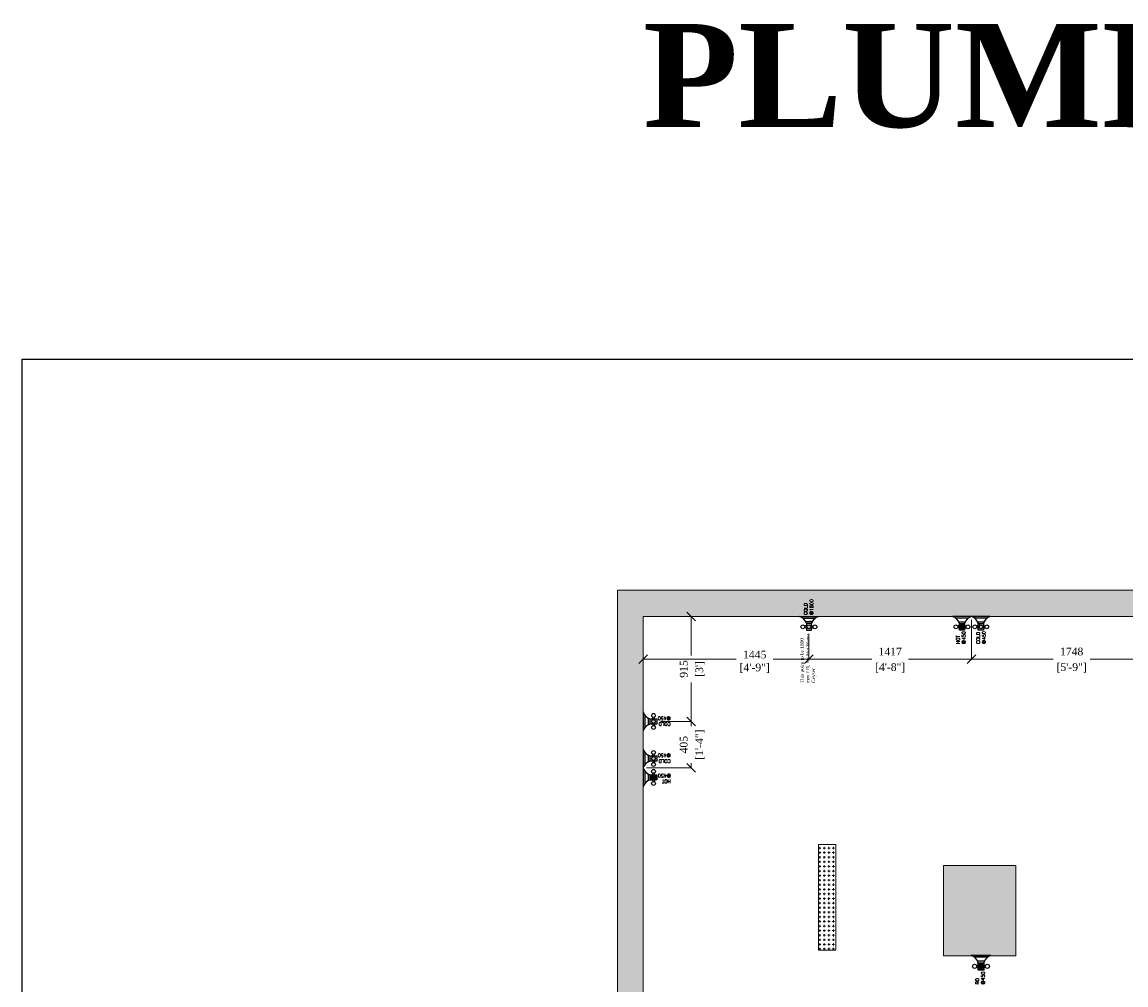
# Model space of a CAD drawing. Extents: x 3940905 to 4145695, y 925352 to 1109797.
# Tile 891 of 1056: x 4083333 to 4092959, y 1049349 to 1057745. Entities that reach past the tile are written whole.
import ezdxf

# ---------------------------------------------------------------- set-up
doc = ezdxf.new("R2010")
doc.units = 0
doc.header["$LTSCALE"] = 750
doc.header["$MEASUREMENT"] = 0
doc.header["$PDMODE"] = 35
doc.header["$PDSIZE"] = 150
doc.layers.get('0').update_dxf_attribs({"linetype": 'CONTINUOUS', "lineweight": 0})
doc.layers.get('Defpoints').update_dxf_attribs({"linetype": 'CONTINUOUS'})
for name, color, linetype in [('AR-FURNITURE', 34, 'CONTINUOUS'), ('CKD Plumbing', 6, 'CONTINUOUS'), ('kitchen equip1', 8, 'CONTINUOUS'), ('PDF_KIT TEXT.', 7, 'CONTINUOUS'), ('S-Hatch_8', 7, 'CONTINUOUS')]:
    doc.layers.add(name, color=color, linetype=linetype)
for name, color, linetype, lineweight in [('CKD Dimensions', 7, 'CONTINUOUS', 0), ('CKD Equipments', 252, 'CONTINUOUS', 0), ('COLUMN', 1, 'CONTINUOUS', 9), ('HATCH', 7, 'CONTINUOUS', 0), ('wall', 7, 'CONTINUOUS', 25)]:
    doc.layers.add(name, color=color, linetype=linetype, lineweight=lineweight)
doc.styles.add('CKD_Dimension Text', font='BOOKOS.TTF')
doc.styles.get("Standard").update_dxf_attribs({"font": 'romans.shx'})
doc.dimstyles.new('CKD-Dimensions', dxfattribs={"dimscale": 1.5, "dimtxt": 45, "dimasz": 50, "dimexe": 0, "dimexo": 20, "dimgap": 20, "dimtad": 0, "dimdec": 0, "dimzin": 4, "dimdsep": 46, "dimtxsty": 'CKD_Dimension Text', "dimblk": 'OBLIQUE', "dimcen": 12, "dimclrd": 150, "dimclre": 150, "dimclrt": 7, "dimazin": 2, "dimtfac": 1, "dimtdec": 0, "dimtofl": 0, "dimtmove": 1, "dimatfit": 2, "dimfxl": 1, "dimtfillclr": 7, "dimtolj": 1, "dimtzin": 0, "dimlwd": -1, "dimlwe": -1, "dimarcsym": 0})

# ---------------------------------------------------------------- blocks, each defined once
blk = doc.blocks.new('COLUMN')
at = {"layer": 'COLUMN'}
h = blk.add_hatch(color=1, dxfattribs=at)
h.dxf.hatch_style = 1
h.paths.add_polyline_path([(2683498.95855519, 965771.0625738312), (2684447.95855519, 965771.0625738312), (2684447.95855519, 965331.0625738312), (2683498.95855519, 965331.0625738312)])
h.paths.add_polyline_path([(2684237.95855519, 970191.0625738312), (2683498.95855519, 970191.0625738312), (2683498.95855519, 969191.0625738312), (2684237.95855519, 969191.0625738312)])
h.paths.add_polyline_path([(2687442.95855519, 969266.0625738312), (2687037.95855519, 969266.0625738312), (2687037.95855519, 970031.0625738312), (2687442.95855519, 970031.0625738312)])
h.paths.add_polyline_path([(2687107.95855519, 972041.44686994), (2687643.95855519, 972041.44686994), (2687643.95855519, 971756.0625738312), (2687107.95855519, 971756.0625738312)])
h.paths.add_polyline_path([(2683498.95855519, 973491.0625738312), (2684407.95855519, 973491.0625738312), (2684407.95855519, 973041.0625738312), (2683498.95855519, 973041.0625738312)])
h.paths.add_polyline_path([(2683648.95855519, 975761.0625738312), (2683977.95855519, 975761.0625738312), (2683977.95855519, 975211.0625738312), (2683648.95855519, 975211.0625738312)])
h.paths.add_polyline_path([(2686977.95855519, 975811.0625738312), (2687727.95855519, 975811.0625738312), (2687727.95855519, 975476.0625738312), (2686977.95855519, 975476.0625738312)])
h.paths.add_polyline_path([(2689868.95855519, 975851.0625738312), (2689027.95855519, 975851.0625738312), (2689027.95855519, 975556.0625738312), (2689868.95855519, 975556.0625738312)])
h.paths.add_polyline_path([(2686977.95855519, 973346.0625738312), (2687643.95855519, 973346.0625738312), (2687643.95855519, 973116.0625738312), (2686977.95855519, 973116.0625738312)])
h.paths.add_polyline_path([(2683823.95855519, 977646.0625738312), (2684028.95855519, 977646.0625738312), (2684028.95855519, 977211.0625738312), (2683823.95855519, 977211.0625738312)])
h.paths.add_polyline_path([(2683823.95855519, 979911.0625738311), (2684103.95855519, 979911.0625738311), (2684103.95855519, 980241.0625738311), (2683823.95855519, 980241.0625738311)])
h.paths.add_polyline_path([(2687803.95855519, 979891.0625738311), (2688003.95855519, 979891.0625738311), (2688003.95855519, 980241.0625738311), (2687803.95855519, 980241.0625738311)])
h.paths.add_polyline_path([(2691583.95855519, 979836.0625738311), (2692013.95855519, 979836.0625738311), (2692013.95855519, 980241.0625738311), (2691583.95855519, 980241.0625738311)])
h.paths.add_polyline_path([(2691695.95855519, 977346.0625738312), (2692013.95855519, 977346.0625738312), (2692013.95855519, 976786.0625738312), (2691695.95855519, 976786.0625738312)])
h.paths.add_polyline_path([(2687442.95855519, 965841.0625738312), (2686812.95855519, 965841.0625738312), (2686812.95855519, 965401.0625738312), (2687442.95855519, 965401.0625738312)])
h.paths.add_polyline_path([(2687467.95855519, 963421.0625738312), (2686702.95855519, 963421.0625738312), (2686702.95855519, 962976.0625738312), (2687467.95855519, 962976.0625738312)])
h.paths.add_polyline_path([(2684167.95855519, 963191.0625738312), (2683398.958555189, 963191.0625738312), (2683398.958555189, 962446.0625738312), (2684167.95855519, 962446.0625738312)])
h.paths.add_polyline_path([(2684447.95855519, 958916.0625738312), (2683398.95855519, 958916.0625738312), (2683398.95855519, 959356.0625738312), (2684447.95855519, 959356.0625738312)])
h.paths.add_polyline_path([(2684447.95855519, 957356.0625738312), (2683413.95855519, 957356.0625738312), (2683413.95855519, 956916.0625738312), (2684447.95855519, 956916.0625738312)])
h.paths.add_polyline_path([(2687457.95855519, 957436.0625738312), (2686707.95855519, 957436.0625738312), (2686707.95855519, 956996.0625738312), (2687457.95855519, 956996.0625738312)])
h.paths.add_polyline_path([(2687452.95855519, 959516.0625738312), (2686692.95855519, 959516.0625738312), (2686692.95855519, 959086.0625738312), (2687452.95855519, 959086.0625738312)])
h.paths.add_polyline_path([(2683413.95855519, 953326.0625738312), (2684312.95855519, 953326.0625738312), (2684312.95855519, 953776.0625738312), (2683413.95855519, 953776.0625738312)])
h.paths.add_polyline_path([(2683293.95855519, 952396.0625738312), (2683767.95855519, 952396.0625738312), (2683767.95855519, 951976.0625738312), (2683293.95855519, 951976.0625738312)])
h.paths.add_polyline_path([(2682463.958555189, 977841.0625738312), (2681833.95855519, 977841.0625738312), (2681833.95855519, 977051.0625738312), (2682463.958555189, 977051.0625738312)])
at = {"color": 2}
blk.add_lwpolyline([(2682463.958555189, 977841.0625738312), (2681833.95855519, 977841.0625738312), (2681833.95855519, 977051.0625738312), (2682463.958555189, 977051.0625738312)], close=True, dxfattribs=at)
at = {"layer": 'COLUMN', "color": 1}
blk.add_lwpolyline([(2682463.958555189, 977841.0625738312), (2681833.95855519, 977841.0625738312), (2681833.95855519, 977051.0625738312), (2682463.958555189, 977051.0625738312)], close=True, dxfattribs=at)
blk = doc.blocks.new('G$C978481E4')
at = {"layer": 'CKD Plumbing'}
h = blk.add_hatch(color=1, dxfattribs=at)
h.dxf.hatch_style = 1
h.paths.add_polyline_path([(180.3019406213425, 225.000094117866), (120.3019406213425, 225.000094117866), (120.3019406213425, 270.000094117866), (180.3019406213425, 270.000094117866)])
h = blk.add_hatch(color=5, dxfattribs=at)
h.dxf.hatch_style = 1
h.paths.add_polyline_path([(180.3019406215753, 60.00003137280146), (120.3019406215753, 60.00003137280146), (120.3019406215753, 105.0000313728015), (180.3019406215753, 105.0000313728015)])
edge = h.paths.add_edge_path()
edge.add_arc((157.8019804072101, -22.49992884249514), 85.51310803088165, 15.25509999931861, 74.74490000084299)
edge.add_line((240.3019406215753, 165.0000313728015), (240.3019406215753, 3.137280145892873e-05))
edge.add_line((195.3019406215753, 54.12603137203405), (195.3019406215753, 111.3480313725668))
edge.add_arc((157.8019725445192, 187.5000235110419), 85.51312401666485, 285.25508075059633, 344.7448807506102, ccw=False)
edge.add_line((225.3019406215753, 135.5520313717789), (225.3019406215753, 29.47803137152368))
at = {"layer": 'CKD Plumbing', "color": 1}
for p, q in [((225.3019406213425, 194.4780941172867), (225.3019406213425, 300.5520941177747)), ((240.3019406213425, 165.000094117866), (240.3019406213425, 330.000094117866)), ((142.8019406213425, 270.000094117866), (142.8019406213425, 285.000094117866)), ((142.8019406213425, 225.000094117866), (142.8019406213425, 210.000094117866)), ((157.8019406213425, 270.000094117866), (157.8019406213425, 285.000094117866)), ((157.8019406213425, 225.000094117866), (157.8019406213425, 210.000094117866)), ((195.3019406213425, 276.3480941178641), (195.3019406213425, 219.1260941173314))]:
    blk.add_line(p, q, dxfattribs=at)
at = {"layer": 'CKD Plumbing', "color": 5}
for p, q in [((142.8019406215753, 105.0000313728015), (142.8019406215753, 120.0000313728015)), ((157.8019406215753, 105.0000313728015), (157.8019406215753, 120.0000313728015)), ((195.3019406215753, 111.3480313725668), (195.3019406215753, 54.12603137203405)), ((225.3019406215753, 29.47803137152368), (225.3019406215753, 135.5520313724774)), ((240.3019406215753, 3.137280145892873e-05), (240.3019406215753, 165.0000313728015)), ((142.8019406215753, 60.00003137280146), (142.8019406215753, 45.00003137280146)), ((157.8019406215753, 60.00003137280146), (157.8019406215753, 45.00003137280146))]:
    blk.add_line(p, q, dxfattribs=at)
at = {"layer": 'CKD Plumbing', "color": 1}
blk.add_lwpolyline([(180.3019406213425, 225.000094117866), (120.3019406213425, 225.000094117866), (120.3019406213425, 270.000094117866), (180.3019406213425, 270.000094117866)], close=True, dxfattribs=at)
at = {"layer": 'CKD Plumbing', "color": 5}
blk.add_lwpolyline([(180.3019406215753, 60.00003137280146), (120.3019406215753, 60.00003137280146), (120.3019406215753, 105.0000313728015), (180.3019406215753, 105.0000313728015)], close=True, dxfattribs=at)
at = {"layer": 'CKD Plumbing', "color": 1}
for centre in [(150.3019406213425, 300.000094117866), (150.3019406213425, 247.500094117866), (150.3019406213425, 195.000094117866)]:
    blk.add_circle(centre, 16.77051, dxfattribs=at)
at = {"layer": 'CKD Plumbing', "color": 5}
for centre in [(150.3019406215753, 135.0000313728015), (150.3019406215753, 82.50003137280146), (150.3019406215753, 30.00003137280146)]:
    blk.add_circle(centre, 16.77051, dxfattribs=at)
at = {"layer": 'CKD Plumbing', "color": 1}
for centre, start, end in [((157.8019406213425, 352.500094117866), 285.2550999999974, 344.7448999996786), ((157.8019406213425, 142.500094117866), 15.25509999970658, 74.74490000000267)]:
    blk.add_arc(centre, 85.51313999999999, start, end, dxfattribs=at)
at = {"layer": 'CKD Plumbing', "color": 5}
for centre, start, end in [((157.8019406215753, 187.5000313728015), 285.2550999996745, 344.7448999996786), ((157.8019406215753, -22.49996862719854), 15.25509999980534, 74.74490000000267)]:
    blk.add_arc(centre, 85.51314, start, end, dxfattribs=at)
at = {"layer": 'kitchen equip1', "ltscale": 700}
for p, q in [((163.7756747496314, 261.8140799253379, -5.889800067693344), (135.3283646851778, 261.6159535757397, -5.889800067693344)), ((135.3283646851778, 261.6159535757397, -5.889800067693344), (135.4132759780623, 249.4242492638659, -5.889800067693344)), ((164.9119411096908, 244.5495747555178, -5.889800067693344), (159.9240515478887, 231.3065153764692, -5.889800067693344)), ((186.0705251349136, 270.0975535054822, -5.889800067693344), (163.7190672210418, 269.9418828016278, -5.889800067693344)), ((163.7190672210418, 269.9418828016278, -5.889800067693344), (163.7756747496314, 261.8140799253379, -5.889800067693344)), ((164.9149012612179, 98.24204705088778, -5.889800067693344), (136.4675911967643, 98.04392070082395, -5.889800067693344)), ((164.9715087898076, 90.11424417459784, -5.889800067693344), (164.9149012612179, 98.24204705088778, -5.889800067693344))]:
    blk.add_line(p, q, dxfattribs=at)
at = {"layer": 'CKD Plumbing', "color": 7, "char_height": 30, "width": 251, "attachment_point": 1}
for s, insert in [('HOT\\P@450', (0, 297.0841901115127)), ('COLD\\P@450', (1, 120.5841901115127))]:
    blk.add_mtext(s, dxfattribs=dict(at, insert=insert))
blk = doc.blocks.new('G$C0C3C389A')
at = {"layer": 'CKD Dimensions'}
blk.add_blockref('G$C978481E4', (0, 0), dxfattribs=at)
blk = doc.blocks.new('G$C4B30AC26')
at = {"layer": 'CKD Plumbing'}
h = blk.add_hatch(color=5, dxfattribs=at)
h.dxf.hatch_style = 1
h.paths.add_polyline_path([(179.3019406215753, 60.00003137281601), (119.3019406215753, 60.00003137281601), (119.3019406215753, 105.000031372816), (179.3019406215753, 105.000031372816)])
edge = h.paths.add_edge_path()
edge.add_arc((156.8019804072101, -22.49992884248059), 85.51310803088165, 15.25509999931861, 74.74490000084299)
edge.add_line((239.3019406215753, 165.000031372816), (239.3019406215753, 3.137281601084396e-05))
edge.add_line((194.3019406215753, 54.1260313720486), (194.3019406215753, 111.3480313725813))
edge.add_arc((156.8019725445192, 187.5000235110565), 85.51312401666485, 285.25508075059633, 344.7448807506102, ccw=False)
edge.add_line((224.3019406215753, 135.5520313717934), (224.3019406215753, 29.47803137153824))
at = {"layer": 'CKD Plumbing', "color": 5}
for p, q in [((141.8019406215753, 105.000031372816), (141.8019406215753, 120.000031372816)), ((156.8019406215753, 105.000031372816), (156.8019406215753, 120.000031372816)), ((194.3019406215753, 111.3480313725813), (194.3019406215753, 54.1260313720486)), ((224.3019406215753, 29.47803137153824), (224.3019406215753, 135.5520313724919)), ((239.3019406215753, 3.137281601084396e-05), (239.3019406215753, 165.000031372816)), ((141.8019406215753, 60.00003137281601), (141.8019406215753, 45.00003137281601)), ((156.8019406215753, 60.00003137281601), (156.8019406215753, 45.00003137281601))]:
    blk.add_line(p, q, dxfattribs=at)
blk.add_lwpolyline([(179.3019406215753, 60.00003137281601), (119.3019406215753, 60.00003137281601), (119.3019406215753, 105.000031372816), (179.3019406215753, 105.000031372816)], close=True, dxfattribs=at)
for centre in [(149.3019406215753, 135.000031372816), (149.3019406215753, 82.50003137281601), (149.3019406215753, 30.00003137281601)]:
    blk.add_circle(centre, 16.77051, dxfattribs=at)
for centre, start, end in [((156.8019406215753, 187.500031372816), 285.2550999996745, 344.7448999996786), ((156.8019406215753, -22.49996862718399), 15.25509999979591, 74.74490000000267)]:
    blk.add_arc(centre, 85.51314, start, end, dxfattribs=at)
at = {"layer": 'kitchen equip1', "ltscale": 700}
for p, q in [((163.9149012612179, 98.24204705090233, -5.889800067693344), (135.4675911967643, 98.0439207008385, -5.889800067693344)), ((163.9715087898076, 90.1142441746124, -5.889800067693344), (163.9149012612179, 98.24204705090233, -5.889800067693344))]:
    blk.add_line(p, q, dxfattribs=at)
at = {"layer": 'CKD Plumbing', "color": 7, "insert": (0, 120.5841901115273), "char_height": 30, "width": 251, "attachment_point": 1}
blk.add_mtext('COLD\\P@450', dxfattribs=at)
blk = doc.blocks.new('G$CB76018F8')
at = {"layer": 'CKD Dimensions'}
blk.add_blockref('G$C4B30AC26', (0, 0), dxfattribs=at)
blk = doc.blocks.new('G$C876A2DB4')
at = {"layer": 'CKD Plumbing'}
h = blk.add_hatch(color=5, dxfattribs=at)
h.dxf.hatch_style = 1
h.paths.add_polyline_path([(60, 105.0000313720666), (0, 105.0000313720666), (0, 60.00003137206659), (60, 60.00003137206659)])
edge = h.paths.add_edge_path()
edge.add_arc((37.50003978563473, 187.4999915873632), 85.51310803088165, 285.2550999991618, 344.7449000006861, ccw=False)
edge.add_line((120, 3.13720665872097e-05), (120, 165.0000313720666))
edge.add_line((75, 110.874031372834), (75, 53.65203137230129))
edge.add_arc((37.50003192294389, -22.4999607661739), 85.51312401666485, 15.2551192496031, 74.74491924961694)
edge.add_line((105, 29.44803137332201), (105, 135.5220313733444))
at = {"layer": 'CKD Plumbing', "color": 5}
for p, q in [((22.5, 105.0000313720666, 8910.120359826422), (22.5, 120.0000313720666, 8910.120359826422)), ((37.5, 105.0000313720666, 8910.120359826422), (37.5, 120.0000313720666, 8910.120359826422)), ((75, 53.65203137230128, 8910.120359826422), (75, 110.874031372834, 8910.120359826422)), ((105, 135.5220313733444, 8910.120359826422), (105, 29.44803137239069, 8910.120359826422)), ((120, 165.0000313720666, 8910.120359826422), (120, 3.13720665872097e-05, 8910.120359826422)), ((22.5, 60.00003137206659, 8910.120359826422), (22.5, 45.00003137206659, 8910.120359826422)), ((37.5, 60.00003137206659, 8910.120359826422), (37.5, 45.00003137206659, 8910.120359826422))]:
    blk.add_line(p, q, dxfattribs=at)
at = {"layer": 'CKD Plumbing', "color": 5, "elevation": 8910.120359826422}
blk.add_lwpolyline([(60, 105.0000313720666), (0, 105.0000313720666), (0, 60.00003137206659), (60, 60.00003137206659)], close=True, dxfattribs=at)
at = {"layer": 'CKD Plumbing', "color": 5}
for centre in [(30, 135.0000313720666, 8910.120359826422), (30, 82.50003137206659, 8910.120359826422), (30, 30.00003137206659, 8910.120359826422)]:
    blk.add_circle(centre, 16.77051, dxfattribs=at)
for centre, start, end in [((37.5, 187.5000313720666, 8910.120359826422), 285.2550999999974, 344.7449000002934), ((37.5, -22.49996862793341, 8910.120359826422), 15.25510000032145, 74.74490000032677)]:
    blk.add_arc(centre, 85.51314, start, end, dxfattribs=at)
at = {"layer": 'CKD Plumbing', "color": 7, "insert": (133.514179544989, 125.1905917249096, -83.88463124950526), "char_height": 30, "width": 251, "attachment_point": 1}
blk.add_mtext('COLD\\P@1800', dxfattribs=at)
blk = doc.blocks.new('WATER GEYSER- SERVICE POINT')
at = {"layer": 'CKD Dimensions', "ltscale": 0.25}
blk.add_blockref('G$C876A2DB4', (68209.62440460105, 27784.40416734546, 83.88463124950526), dxfattribs=at)
at = {"layer": 'CKD Plumbing', "color": 7, "insert": (67748.97013466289, 27942.93024992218), "char_height": 30, "width": 447.4623655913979, "attachment_point": 1, "style": 'CKD_Dimension Text'}
blk.add_mtext('This point to be 1800 mm FFL for Hot Water Geyser ', dxfattribs=at)
blk = doc.blocks.new('G$C05251FD8')
at = {"layer": 'CKD Plumbing'}
h = blk.add_hatch(color=54, dxfattribs=at)
h.dxf.hatch_style = 1
h.paths.add_polyline_path([(189.8059406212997, 63.50403320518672), (126.3019406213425, 63.50403320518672), (126.3019406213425, 111.1320332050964), (189.8059406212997, 111.1320332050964)])
at = {"layer": 'CKD Plumbing', "color": 54}
for p, q in [((150.1159406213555, 111.1320332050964, 83.88463124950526), (150.1159406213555, 127.0080332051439, 83.88463124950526)), ((165.9919406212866, 111.1320332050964, 83.88463124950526), (165.9919406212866, 127.0080332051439, 83.88463124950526)), ((205.6819406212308, 117.8507564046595, 83.88463124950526), (205.6819406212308, 57.28699160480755, 83.88463124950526)), ((237.4339406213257, 31.19954840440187, 83.88463124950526), (237.4339406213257, 143.4682700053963, 83.88463124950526)), ((253.3099406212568, 3.320511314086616e-05, 83.88463124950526), (253.3099406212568, 174.6360332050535, 83.88463124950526)), ((150.1159406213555, 63.50403320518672, 83.88463124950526), (150.1159406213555, 47.62803320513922, 83.88463124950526)), ((165.9919406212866, 63.50403320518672, 83.88463124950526), (165.9919406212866, 47.62803320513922, 83.88463124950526))]:
    blk.add_line(p, q, dxfattribs=at)
at = {"layer": 'CKD Plumbing', "color": 54, "elevation": 83.88463124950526}
blk.add_lwpolyline([(189.8059406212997, 63.50403320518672), (126.3019406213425, 63.50403320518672), (126.3019406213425, 111.1320332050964), (189.8059406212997, 111.1320332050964)], close=True, dxfattribs=at)
at = {"layer": 'CKD Plumbing', "color": 54}
for centre in [(158.0539406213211, 142.8840332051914, 83.88463124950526), (158.0539406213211, 87.31803320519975, 83.88463124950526), (158.0539406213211, 31.75203320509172, 83.88463124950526)]:
    blk.add_circle(centre, 17.74990778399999, dxfattribs=at)
for centre, start, end in [((165.9919406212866, 198.4500332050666, 83.88463124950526), 285.2550999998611, 344.744899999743), ((165.9919406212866, -23.8139667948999, 83.88463124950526), 15.2550999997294, 74.7449000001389)]:
    blk.add_arc(centre, 90.50710737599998, start, end, dxfattribs=at)
at = {"layer": 'CKD Plumbing', "color": 7, "insert": (0, 134.5841901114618), "char_height": 30, "width": 251, "attachment_point": 1}
blk.add_mtext('RO\\P@450', dxfattribs=at)
blk = doc.blocks.new('G$CC311305C')
at = {"layer": 'CKD Dimensions'}
blk.add_blockref('G$C05251FD8', (0, 0), dxfattribs=at)
blk = doc.blocks.new('_Oblique')
at = {"color": 0, "linetype": 'ByBlock', "lineweight": -2, "transparency": 16777216}
blk.add_line((-0.5, -0.5), (0.5, 0.5), dxfattribs=at)
blk = doc.blocks.new('*D849')
at = {"layer": 'CKD Dimensions', "color": 150}
for p, q in [((4088749.533385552, 1052531.620563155), (4088749.533385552, 1052190.640273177)), ((4090194.45417276, 1052411.620563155), (4090194.45417276, 1052190.640273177)), ((4088749.533385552, 1052190.640273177), (4089561.19879529, 1052190.640273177)), ((4090194.45417276, 1052190.640273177), (4089882.48911787, 1052190.640273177))]:
    blk.add_line(p, q, dxfattribs=at)
at = {"layer": 'Defpoints', "color": 0}
for p in [(4088749.533385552, 1052561.620563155), (4090194.45417276, 1052441.620563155), (4090194.45417276, 1052190.640273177)]:
    blk.add_point(p, dxfattribs=at)
at = {"layer": 'CKD Dimensions', "color": 150, "linetype": 'ByBlock', "xscale": 75, "yscale": 75, "zscale": 75, "rotation": 180}
blk.add_blockref('_Oblique', (4088749.533385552, 1052190.640273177), dxfattribs=at)
at = {"layer": 'CKD Dimensions', "color": 150, "linetype": 'ByBlock', "xscale": 75, "yscale": 75, "zscale": 75}
blk.add_blockref('_Oblique', (4090194.45417276, 1052190.640273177), dxfattribs=at)
at = {"layer": 'CKD Dimensions', "color": 7, "lineweight": 0, "insert": (4089721.84395658, 1052167.257494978), "char_height": 67.5, "attachment_point": 5, "style": 'CKD_Dimension Text'}
blk.add_mtext('\\A1;1445\\P[4\'-9"]', dxfattribs=at)
blk = doc.blocks.new('*D850')
at = {"layer": 'CKD Dimensions', "color": 150}
for p, q in [((4091611.23075808, 1052531.620563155), (4091611.23075808, 1052190.640273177)), ((4090194.45417276, 1052411.620563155), (4090194.45417276, 1052190.640273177)), ((4090194.45417276, 1052190.640273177), (4090742.19730413, 1052190.640273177)), ((4091611.23075808, 1052190.640273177), (4091063.48762671, 1052190.640273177))]:
    blk.add_line(p, q, dxfattribs=at)
at = {"layer": 'Defpoints', "color": 0}
for p in [(4091611.23075808, 1052561.620563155), (4090194.45417276, 1052441.620563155), (4091611.23075808, 1052190.640273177)]:
    blk.add_point(p, dxfattribs=at)
at = {"layer": 'CKD Dimensions', "color": 150, "linetype": 'ByBlock', "xscale": 75, "yscale": 75, "zscale": 75, "rotation": 180}
blk.add_blockref('_Oblique', (4090194.45417276, 1052190.640273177), dxfattribs=at)
at = {"layer": 'CKD Dimensions', "color": 150, "linetype": 'ByBlock', "xscale": 75, "yscale": 75, "zscale": 75}
blk.add_blockref('_Oblique', (4091611.23075808, 1052190.640273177), dxfattribs=at)
at = {"layer": 'CKD Dimensions', "color": 7, "lineweight": 0, "char_height": 67.5, "attachment_point": 5, "style": 'CKD_Dimension Text'}
for s, insert in [('\\A1;1417', (4090902.84246542, 1052255.624144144)), ('\\A1;[4\'-8"]', (4090902.84246542, 1052113.946724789))]:
    blk.add_mtext(s, dxfattribs=dict(at, insert=insert))
blk = doc.blocks.new('*D851')
at = {"layer": 'CKD Dimensions', "color": 150}
for p, q in [((4091611.23075808, 1052531.620563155), (4091611.23075808, 1052190.640273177)), ((4093359.533385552, 1052432.149087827), (4093359.533385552, 1052190.640273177)), ((4091611.23075808, 1052190.640273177), (4092324.736910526, 1052190.640273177)), ((4093359.533385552, 1052190.640273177), (4092646.027233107, 1052190.640273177))]:
    blk.add_line(p, q, dxfattribs=at)
at = {"layer": 'Defpoints', "color": 0}
for p in [(4091611.23075808, 1052561.620563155), (4093359.533385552, 1052462.149087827), (4093359.533385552, 1052190.640273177)]:
    blk.add_point(p, dxfattribs=at)
at = {"layer": 'CKD Dimensions', "color": 150, "linetype": 'ByBlock', "xscale": 75, "yscale": 75, "zscale": 75, "rotation": 180}
blk.add_blockref('_Oblique', (4091611.23075808, 1052190.640273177), dxfattribs=at)
at = {"layer": 'CKD Dimensions', "color": 150, "linetype": 'ByBlock', "xscale": 75, "yscale": 75, "zscale": 75}
blk.add_blockref('_Oblique', (4093359.533385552, 1052190.640273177), dxfattribs=at)
at = {"layer": 'CKD Dimensions', "color": 7, "lineweight": 0, "char_height": 67.5, "attachment_point": 5, "style": 'CKD_Dimension Text'}
for s, insert in [('\\A1;1748', (4092485.382071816, 1052256.204789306)), ('\\A1;[5\'-9"]', (4092485.382071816, 1052113.946724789))]:
    blk.add_mtext(s, dxfattribs=dict(at, insert=insert))
blk = doc.blocks.new('*D854')
at = {"layer": 'CKD Dimensions', "color": 150}
for p, q in [((4088779.533385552, 1052561.620563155), (4089168.551711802, 1052561.620563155)), ((4089168.551711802, 1052561.620563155), (4089168.551711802, 1052221.482379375)), ((4089168.551711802, 1051646.763550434), (4089168.551711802, 1051986.901734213)), ((4088899.533385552, 1051646.763550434), (4089168.551711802, 1051646.763550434))]:
    blk.add_line(p, q, dxfattribs=at)
at = {"layer": 'Defpoints', "color": 0}
for p in [(4088749.533385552, 1052561.620563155), (4088869.533385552, 1051646.763550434), (4089168.551711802, 1051646.763550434)]:
    blk.add_point(p, dxfattribs=at)
at = {"layer": 'CKD Dimensions', "color": 150, "linetype": 'ByBlock', "xscale": 75, "yscale": 75, "zscale": 75}
for p, rotation in [((4089168.551711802, 1052561.620563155), 90), ((4089168.551711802, 1051646.763550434), 270)]:
    blk.add_blockref('_Oblique', p, dxfattribs=dict(at, rotation=rotation))
at = {"layer": 'CKD Dimensions', "color": 7, "lineweight": 0, "char_height": 67.5, "attachment_point": 5, "rotation": 90, "style": 'CKD_Dimension Text'}
for s, insert in [('\\A1;915', (4089103.03558277, 1052104.192056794)), ("\\A1;[3']", (4089245.245260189, 1052104.192056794))]:
    blk.add_mtext(s, dxfattribs=dict(at, insert=insert))
blk = doc.blocks.new('*D855')
at = {"layer": 'CKD Dimensions', "color": 150}
for p, q in [((4088899.533385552, 1051646.763550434), (4089168.551711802, 1051646.763550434)), ((4089168.551711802, 1051646.763550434), (4089168.551711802, 1051604.736738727)), ((4089168.551711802, 1051241.41960444), (4089168.551711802, 1051283.446416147)), ((4088779.533385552, 1051241.41960444), (4089168.551711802, 1051241.41960444))]:
    blk.add_line(p, q, dxfattribs=at)
at = {"layer": 'Defpoints', "color": 0}
for p in [(4088869.533385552, 1051646.763550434), (4088749.533385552, 1051241.41960444), (4089168.551711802, 1051241.41960444)]:
    blk.add_point(p, dxfattribs=at)
at = {"layer": 'CKD Dimensions', "color": 150, "linetype": 'ByBlock', "xscale": 75, "yscale": 75, "zscale": 75}
for p, rotation in [((4089168.551711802, 1051646.763550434), 90), ((4089168.551711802, 1051241.41960444), 270)]:
    blk.add_blockref('_Oblique', p, dxfattribs=dict(at, rotation=rotation))
at = {"layer": 'CKD Dimensions', "color": 7, "lineweight": 0, "char_height": 67.5, "attachment_point": 5, "rotation": 90, "style": 'CKD_Dimension Text'}
for s, insert in [('\\A1;[1\'-4"]', (4089245.245260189, 1051444.091577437)), ('\\A1;405', (4089103.03558277, 1051444.091577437))]:
    blk.add_mtext(s, dxfattribs=dict(at, insert=insert))

msp = doc.modelspace()

# ---------------------------------------------------------------- hatches: boundary and pattern name
at = {"layer": 'HATCH'}
h = msp.add_hatch(color=8, dxfattribs=at)
h.dxf.hatch_style = 1
h.paths.add_polyline_path([(4101119.533385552, 1052791.620563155), (4088524.533385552, 1052791.620563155), (4088524.533385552, 1038746.620563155), (4088394.533385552, 1038746.620563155), (4088394.533385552, 1024783.620563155), (4088557.533385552, 1024783.620563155), (4088557.533385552, 1018259.600273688), (4089014.533385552, 1018259.600273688), (4089014.533385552, 1022833.620563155), (4089014.533385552, 1024946.620563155), (4088624.533385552, 1024946.620563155), (4088624.533385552, 1038516.648499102), (4088749.533385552, 1038516.619399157), (4088749.533385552, 1052561.620563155), (4101119.533385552, 1052561.620563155)])

# ---------------------------------------------------------------- linework, layer by layer
at = {"layer": 'AR-FURNITURE'}
msp.add_lwpolyline([(4083332.938521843, 1054804.701455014), (4105919.387488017, 1054804.701455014), (4105919.387488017, 1015832.993752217), (4083332.938521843, 1015832.993752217)], close=True, dxfattribs=at)
at = {"layer": 'CKD Equipments'}
for p, q in [((4090278.543201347, 1050575.12584515), (4090429.66048176, 1050575.12584515)), ((4090278.543201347, 1049652.648978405), (4090278.543201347, 1050575.12584515)), ((4090429.66048176, 1050575.12584515), (4090429.66048176, 1049652.648978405)), ((4090429.66048176, 1049652.648978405), (4090278.543201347, 1049652.648978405))]:
    msp.add_line(p, q, dxfattribs=at)
at = {"layer": 'CKD Equipments', "color": 252, "linetype": 'Continuous'}
for p, q in [((4090278.543201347, 1050542.648978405), (4090298.543201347, 1050542.648978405)), ((4090278.543201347, 1050502.648978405), (4090298.543201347, 1050502.648978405)), ((4090288.543201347, 1050572.648978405), (4090288.543201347, 1050575.12584515)), ((4090288.543201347, 1050532.648978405), (4090288.543201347, 1050552.648978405)), ((4090288.543201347, 1050492.648978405), (4090288.543201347, 1050512.648978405)), ((4090318.543201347, 1050542.648978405), (4090338.543201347, 1050542.648978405)), ((4090318.543201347, 1050502.648978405), (4090338.543201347, 1050502.648978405)), ((4090328.543201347, 1050572.648978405), (4090328.543201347, 1050575.12584515)), ((4090328.543201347, 1050532.648978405), (4090328.543201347, 1050552.648978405)), ((4090328.543201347, 1050492.648978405), (4090328.543201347, 1050512.648978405)), ((4090358.543201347, 1050542.648978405), (4090378.543201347, 1050542.648978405)), ((4090358.543201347, 1050502.648978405), (4090378.543201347, 1050502.648978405)), ((4090368.543201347, 1050572.648978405), (4090368.543201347, 1050575.12584515)), ((4090368.543201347, 1050532.648978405), (4090368.543201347, 1050552.648978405)), ((4090368.543201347, 1050492.648978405), (4090368.543201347, 1050512.648978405)), ((4090398.543201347, 1050542.648978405), (4090418.543201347, 1050542.648978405)), ((4090398.543201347, 1050502.648978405), (4090418.543201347, 1050502.648978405)), ((4090408.543201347, 1050572.648978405), (4090408.543201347, 1050575.12584515)), ((4090408.543201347, 1050532.648978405), (4090408.543201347, 1050552.648978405)), ((4090408.543201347, 1050492.648978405), (4090408.543201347, 1050512.648978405)), ((4090278.543201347, 1050462.648978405), (4090298.543201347, 1050462.648978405)), ((4090278.543201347, 1050422.648978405), (4090298.543201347, 1050422.648978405)), ((4090288.543201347, 1050452.648978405), (4090288.543201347, 1050472.648978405)), ((4090288.543201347, 1050412.648978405), (4090288.543201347, 1050432.648978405)), ((4090288.543201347, 1050372.648978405), (4090288.543201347, 1050392.648978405)), ((4090318.543201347, 1050462.648978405), (4090338.543201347, 1050462.648978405)), ((4090318.543201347, 1050422.648978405), (4090338.543201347, 1050422.648978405)), ((4090328.543201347, 1050452.648978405), (4090328.543201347, 1050472.648978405)), ((4090328.543201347, 1050412.648978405), (4090328.543201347, 1050432.648978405)), ((4090328.543201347, 1050372.648978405), (4090328.543201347, 1050392.648978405)), ((4090358.543201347, 1050462.648978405), (4090378.543201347, 1050462.648978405)), ((4090358.543201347, 1050422.648978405), (4090378.543201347, 1050422.648978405)), ((4090368.543201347, 1050452.648978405), (4090368.543201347, 1050472.648978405)), ((4090368.543201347, 1050412.648978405), (4090368.543201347, 1050432.648978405)), ((4090368.543201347, 1050372.648978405), (4090368.543201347, 1050392.648978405)), ((4090398.543201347, 1050462.648978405), (4090418.543201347, 1050462.648978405)), ((4090398.543201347, 1050422.648978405), (4090418.543201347, 1050422.648978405)), ((4090408.543201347, 1050452.648978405), (4090408.543201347, 1050472.648978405)), ((4090408.543201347, 1050412.648978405), (4090408.543201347, 1050432.648978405)), ((4090408.543201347, 1050372.648978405), (4090408.543201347, 1050392.648978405)), ((4090278.543201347, 1050382.648978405), (4090298.543201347, 1050382.648978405)), ((4090278.543201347, 1050342.648978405), (4090298.543201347, 1050342.648978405)), ((4090278.543201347, 1050302.648978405), (4090298.543201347, 1050302.648978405)), ((4090288.543201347, 1050332.648978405), (4090288.543201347, 1050352.648978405)), ((4090288.543201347, 1050292.648978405), (4090288.543201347, 1050312.648978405)), ((4090318.543201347, 1050382.648978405), (4090338.543201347, 1050382.648978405)), ((4090318.543201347, 1050342.648978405), (4090338.543201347, 1050342.648978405)), ((4090318.543201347, 1050302.648978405), (4090338.543201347, 1050302.648978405)), ((4090328.543201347, 1050332.648978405), (4090328.543201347, 1050352.648978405)), ((4090328.543201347, 1050292.648978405), (4090328.543201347, 1050312.648978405)), ((4090358.543201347, 1050382.648978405), (4090378.543201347, 1050382.648978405)), ((4090358.543201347, 1050342.648978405), (4090378.543201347, 1050342.648978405)), ((4090358.543201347, 1050302.648978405), (4090378.543201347, 1050302.648978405)), ((4090368.543201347, 1050332.648978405), (4090368.543201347, 1050352.648978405)), ((4090368.543201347, 1050292.648978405), (4090368.543201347, 1050312.648978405)), ((4090398.543201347, 1050382.648978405), (4090418.543201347, 1050382.648978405)), ((4090398.543201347, 1050342.648978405), (4090418.543201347, 1050342.648978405)), ((4090398.543201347, 1050302.648978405), (4090418.543201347, 1050302.648978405)), ((4090408.543201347, 1050332.648978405), (4090408.543201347, 1050352.648978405)), ((4090408.543201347, 1050292.648978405), (4090408.543201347, 1050312.648978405)), ((4090278.543201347, 1050262.648978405), (4090298.543201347, 1050262.648978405)), ((4090278.543201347, 1050222.648978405), (4090298.543201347, 1050222.648978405)), ((4090288.543201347, 1050252.648978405), (4090288.543201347, 1050272.648978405)), ((4090288.543201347, 1050212.648978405), (4090288.543201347, 1050232.648978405)), ((4090288.543201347, 1050172.648978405), (4090288.543201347, 1050192.648978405)), ((4090318.543201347, 1050262.648978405), (4090338.543201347, 1050262.648978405)), ((4090318.543201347, 1050222.648978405), (4090338.543201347, 1050222.648978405)), ((4090328.543201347, 1050252.648978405), (4090328.543201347, 1050272.648978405)), ((4090328.543201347, 1050212.648978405), (4090328.543201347, 1050232.648978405)), ((4090328.543201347, 1050172.648978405), (4090328.543201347, 1050192.648978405)), ((4090358.543201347, 1050262.648978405), (4090378.543201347, 1050262.648978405)), ((4090358.543201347, 1050222.648978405), (4090378.543201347, 1050222.648978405)), ((4090368.543201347, 1050252.648978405), (4090368.543201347, 1050272.648978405)), ((4090368.543201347, 1050212.648978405), (4090368.543201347, 1050232.648978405)), ((4090368.543201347, 1050172.648978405), (4090368.543201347, 1050192.648978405)), ((4090398.543201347, 1050262.648978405), (4090418.543201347, 1050262.648978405)), ((4090398.543201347, 1050222.648978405), (4090418.543201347, 1050222.648978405)), ((4090408.543201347, 1050252.648978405), (4090408.543201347, 1050272.648978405)), ((4090408.543201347, 1050212.648978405), (4090408.543201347, 1050232.648978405)), ((4090408.543201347, 1050172.648978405), (4090408.543201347, 1050192.648978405)), ((4090278.543201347, 1050182.648978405), (4090298.543201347, 1050182.648978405)), ((4090278.543201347, 1050142.648978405), (4090298.543201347, 1050142.648978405)), ((4090278.543201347, 1050102.648978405), (4090298.543201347, 1050102.648978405)), ((4090288.543201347, 1050132.648978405), (4090288.543201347, 1050152.648978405)), ((4090288.543201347, 1050092.648978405), (4090288.543201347, 1050112.648978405)), ((4090318.543201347, 1050182.648978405), (4090338.543201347, 1050182.648978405)), ((4090318.543201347, 1050142.648978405), (4090338.543201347, 1050142.648978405)), ((4090318.543201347, 1050102.648978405), (4090338.543201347, 1050102.648978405)), ((4090328.543201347, 1050132.648978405), (4090328.543201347, 1050152.648978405)), ((4090328.543201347, 1050092.648978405), (4090328.543201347, 1050112.648978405)), ((4090358.543201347, 1050182.648978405), (4090378.543201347, 1050182.648978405)), ((4090358.543201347, 1050142.648978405), (4090378.543201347, 1050142.648978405)), ((4090358.543201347, 1050102.648978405), (4090378.543201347, 1050102.648978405)), ((4090398.543201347, 1050182.648978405), (4090418.543201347, 1050182.648978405)), ((4090398.543201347, 1050142.648978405), (4090418.543201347, 1050142.648978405)), ((4090398.543201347, 1050102.648978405), (4090418.543201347, 1050102.648978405)), ((4090408.543201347, 1050132.648978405), (4090408.543201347, 1050152.648978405)), ((4090408.543201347, 1050092.648978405), (4090408.543201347, 1050112.648978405)), ((4090278.543201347, 1050062.648978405), (4090298.543201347, 1050062.648978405)), ((4090278.543201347, 1050022.648978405), (4090298.543201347, 1050022.648978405)), ((4090288.543201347, 1050052.648978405), (4090288.543201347, 1050072.648978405)), ((4090288.543201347, 1050012.648978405), (4090288.543201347, 1050032.648978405)), ((4090318.543201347, 1050062.648978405), (4090338.543201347, 1050062.648978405)), ((4090318.543201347, 1050022.648978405), (4090338.543201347, 1050022.648978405)), ((4090328.543201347, 1050052.648978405), (4090328.543201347, 1050072.648978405)), ((4090328.543201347, 1050012.648978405), (4090328.543201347, 1050032.648978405)), ((4090358.543201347, 1050062.648978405), (4090378.543201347, 1050062.648978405)), ((4090358.543201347, 1050022.648978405), (4090378.543201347, 1050022.648978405)), ((4090368.543201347, 1050052.648978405), (4090368.543201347, 1050072.648978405)), ((4090368.543201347, 1050012.648978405), (4090368.543201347, 1050032.648978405)), ((4090398.543201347, 1050062.648978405), (4090418.543201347, 1050062.648978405)), ((4090398.543201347, 1050022.648978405), (4090418.543201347, 1050022.648978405)), ((4090408.543201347, 1050052.648978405), (4090408.543201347, 1050072.648978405)), ((4090408.543201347, 1050012.648978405), (4090408.543201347, 1050032.648978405)), ((4090278.543201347, 1049982.648978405), (4090298.543201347, 1049982.648978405)), ((4090278.543201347, 1049942.648978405), (4090298.543201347, 1049942.648978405)), ((4090278.543201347, 1049902.648978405), (4090298.543201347, 1049902.648978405)), ((4090288.543201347, 1049972.648978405), (4090288.543201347, 1049992.648978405)), ((4090288.543201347, 1049932.648978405), (4090288.543201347, 1049952.648978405)), ((4090288.543201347, 1049892.648978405), (4090288.543201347, 1049912.648978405)), ((4090318.543201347, 1049982.648978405), (4090338.543201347, 1049982.648978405)), ((4090318.543201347, 1049942.648978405), (4090338.543201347, 1049942.648978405)), ((4090318.543201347, 1049902.648978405), (4090338.543201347, 1049902.648978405)), ((4090328.543201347, 1049972.648978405), (4090328.543201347, 1049992.648978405)), ((4090328.543201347, 1049932.648978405), (4090328.543201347, 1049952.648978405)), ((4090328.543201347, 1049892.648978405), (4090328.543201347, 1049912.648978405)), ((4090358.543201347, 1049982.648978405), (4090378.543201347, 1049982.648978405)), ((4090358.543201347, 1049942.648978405), (4090378.543201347, 1049942.648978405)), ((4090358.543201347, 1049902.648978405), (4090378.543201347, 1049902.648978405)), ((4090368.543201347, 1049972.648978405), (4090368.543201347, 1049992.648978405)), ((4090368.543201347, 1049932.648978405), (4090368.543201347, 1049952.648978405)), ((4090368.543201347, 1049892.648978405), (4090368.543201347, 1049912.648978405)), ((4090398.543201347, 1049982.648978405), (4090418.543201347, 1049982.648978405)), ((4090398.543201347, 1049942.648978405), (4090418.543201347, 1049942.648978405)), ((4090398.543201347, 1049902.648978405), (4090418.543201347, 1049902.648978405)), ((4090408.543201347, 1049972.648978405), (4090408.543201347, 1049992.648978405)), ((4090408.543201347, 1049932.648978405), (4090408.543201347, 1049952.648978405)), ((4090408.543201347, 1049892.648978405), (4090408.543201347, 1049912.648978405)), ((4090278.543201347, 1049862.648978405), (4090298.543201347, 1049862.648978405)), ((4090278.543201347, 1049822.648978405), (4090298.543201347, 1049822.648978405)), ((4090288.543201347, 1049852.648978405), (4090288.543201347, 1049872.648978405)), ((4090288.543201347, 1049812.648978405), (4090288.543201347, 1049832.648978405)), ((4090318.543201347, 1049862.648978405), (4090338.543201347, 1049862.648978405)), ((4090318.543201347, 1049822.648978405), (4090338.543201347, 1049822.648978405)), ((4090328.543201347, 1049852.648978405), (4090328.543201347, 1049872.648978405)), ((4090328.543201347, 1049812.648978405), (4090328.543201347, 1049832.648978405)), ((4090358.543201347, 1049862.648978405), (4090378.543201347, 1049862.648978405)), ((4090358.543201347, 1049822.648978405), (4090378.543201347, 1049822.648978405)), ((4090368.543201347, 1049852.648978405), (4090368.543201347, 1049872.648978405)), ((4090368.543201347, 1049812.648978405), (4090368.543201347, 1049832.648978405)), ((4090398.543201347, 1049862.648978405), (4090418.543201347, 1049862.648978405)), ((4090398.543201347, 1049822.648978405), (4090418.543201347, 1049822.648978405)), ((4090408.543201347, 1049852.648978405), (4090408.543201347, 1049872.648978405)), ((4090408.543201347, 1049812.648978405), (4090408.543201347, 1049832.648978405)), ((4090278.543201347, 1049782.648978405), (4090298.543201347, 1049782.648978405)), ((4090278.543201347, 1049742.648978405), (4090298.543201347, 1049742.648978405)), ((4090288.543201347, 1049772.648978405), (4090288.543201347, 1049792.648978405)), ((4090288.543201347, 1049732.648978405), (4090288.543201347, 1049752.648978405)), ((4090288.543201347, 1049692.648978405), (4090288.543201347, 1049712.648978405)), ((4090318.543201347, 1049782.648978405), (4090338.543201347, 1049782.648978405)), ((4090318.543201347, 1049742.648978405), (4090338.543201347, 1049742.648978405)), ((4090328.543201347, 1049772.648978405), (4090328.543201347, 1049792.648978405)), ((4090328.543201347, 1049732.648978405), (4090328.543201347, 1049752.648978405)), ((4090328.543201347, 1049692.648978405), (4090328.543201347, 1049712.648978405)), ((4090358.543201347, 1049782.648978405), (4090378.543201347, 1049782.648978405)), ((4090358.543201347, 1049742.648978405), (4090378.543201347, 1049742.648978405)), ((4090368.543201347, 1049772.648978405), (4090368.543201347, 1049792.648978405)), ((4090368.543201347, 1049732.648978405), (4090368.543201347, 1049752.648978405)), ((4090368.543201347, 1049692.648978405), (4090368.543201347, 1049712.648978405)), ((4090398.543201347, 1049782.648978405), (4090418.543201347, 1049782.648978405)), ((4090398.543201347, 1049742.648978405), (4090418.543201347, 1049742.648978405)), ((4090408.543201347, 1049772.648978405), (4090408.543201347, 1049792.648978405)), ((4090408.543201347, 1049732.648978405), (4090408.543201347, 1049752.648978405)), ((4090408.543201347, 1049692.648978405), (4090408.543201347, 1049712.648978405)), ((4090278.543201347, 1049702.648978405), (4090298.543201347, 1049702.648978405)), ((4090278.543201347, 1049662.648978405), (4090298.543201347, 1049662.648978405)), ((4090288.543201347, 1049652.648978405), (4090288.543201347, 1049672.648978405)), ((4090318.543201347, 1049702.648978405), (4090338.543201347, 1049702.648978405)), ((4090318.543201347, 1049662.648978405), (4090338.543201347, 1049662.648978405)), ((4090328.543201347, 1049652.648978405), (4090328.543201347, 1049672.648978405)), ((4090358.543201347, 1049702.648978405), (4090378.543201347, 1049702.648978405)), ((4090358.543201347, 1049662.648978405), (4090378.543201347, 1049662.648978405)), ((4090368.543201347, 1049652.648978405), (4090368.543201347, 1049672.648978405)), ((4090398.543201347, 1049702.648978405), (4090418.543201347, 1049702.648978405)), ((4090398.543201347, 1049662.648978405), (4090418.543201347, 1049662.648978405)), ((4090408.543201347, 1049652.648978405), (4090408.543201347, 1049672.648978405))]:
    msp.add_line(p, q, dxfattribs=at)
at = {"layer": 'CKD Equipments', "color": 252, "true_color": 0x989898}
for p in [(4090429.66048176, 1049652.648978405), (4090429.66048176, 1050252.538788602)]:
    msp.add_line(p, (4090429.66048176, 1050252.538788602), dxfattribs=at)
at = {"layer": 'S-Hatch_8', "color": 251, "true_color": 0x636466}
for p, q in [((4090368.543201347, 1050132.648978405), (4090368.543201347, 1050152.648978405)), ((4090368.543201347, 1050092.648978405), (4090368.543201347, 1050112.648978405))]:
    msp.add_line(p, q, dxfattribs=at)
at = {"layer": 'wall', "lineweight": 0, "ltscale": 2}
msp.add_lwpolyline([(4101119.533385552, 1052791.620563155), (4088524.533385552, 1052791.620563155), (4088524.533385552, 1038746.620563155), (4088394.533385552, 1038746.620563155), (4088394.533385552, 1024783.620563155), (4088557.533385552, 1024783.620563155), (4088557.533385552, 1018259.600273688), (4089014.533385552, 1018259.600273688), (4089014.533385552, 1024946.620563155), (4088624.533385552, 1024946.620563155), (4088624.533385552, 1038516.648499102), (4088749.533385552, 1038516.619399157), (4088749.533385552, 1052561.620563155), (4101119.533385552, 1052561.620563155)], close=True, dxfattribs=at)

# ---------------------------------------------------------------- block references
at = {"rotation": 90}
msp.add_blockref('WATER GEYSER- SERVICE POINT', (4118061.358371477, 984231.9961585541, -8994.004991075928), dxfattribs=at)
at = {"layer": 'CKD Dimensions', "ltscale": 0.25}
for name, p, rotation in [('G$C0C3C389A', (4091776.230852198, 1052321.318622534, 74.99989182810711), 90), ('G$CB76018F8', (4088988.835326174, 1051729.263581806), 180), ('G$C0C3C389A', (4088989.835326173, 1051406.419698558), 180), ('G$CC311305C', (4091782.188690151, 1049353.204870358, -83.88463124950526), 89.99999999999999)]:
    msp.add_blockref(name, p, dxfattribs=dict(at, rotation=rotation))
at = {"layer": 'COLUMN'}
msp.add_blockref('COLUMN', (1409535.574830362, 72551.08651399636), dxfattribs=at)

# ---------------------------------------------------------------- texts
at = {"layer": 'PDF_KIT TEXT.', "color": 30, "insert": (4088975.948169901, 1057728.731494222), "char_height": 900, "width": 11666.32146002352, "attachment_point": 1, "style": 'CKD_Dimension Text'}
msp.add_mtext('\\pxqc;{\\fBookman Old Style|b1|i0|c0|p18;PLUMBING POINT}', dxfattribs=at)

# ---------------------------------------------------------------- dimensions: what is measured, and where the dimension line sits
at = {"layer": 'CKD Dimensions', "lineweight": 0}
for base, p1, p2, picture, middle in [((4089168.551711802, 1051646.763550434), (4088749.533385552, 1052561.620563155), (4088869.533385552, 1051646.763550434), '*D854', (4089168.551711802, 1052104.192056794)), ((4089168.551711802, 1051241.41960444), (4088869.533385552, 1051646.763550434), (4088749.533385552, 1051241.41960444), '*D855', (4089168.551711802, 1051444.091577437))]:
    dim = msp.add_linear_dim(base=base, p1=p1, p2=p2, angle=90, dimstyle='CKD-Dimensions', override={"dimpost": '\\X'}, dxfattribs=at)
    dim.commit()
    dim.dimension.update_dxf_attribs({"geometry": picture, "text_midpoint": middle})
dim = msp.add_linear_dim(base=(4090194.45417276, 1052190.640273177), p1=(4088749.533385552, 1052561.620563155), p2=(4090194.45417276, 1052441.620563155), dimstyle='CKD-Dimensions', override={"dimpost": '\\X'}, dxfattribs=at)
dim.commit()
dim.dimension.update_dxf_attribs({"geometry": '*D849', "text_midpoint": (4089721.84395658, 1052167.257494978), "dimtype": 160})
for base, p1, p2, picture, middle in [((4091611.23075808, 1052190.640273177), (4090194.45417276, 1052441.620563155), (4091611.23075808, 1052561.620563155, 74.99989182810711), '*D850', (4090902.84246542, 1052190.640273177)), ((4093359.533385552, 1052190.640273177), (4091611.23075808, 1052561.620563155, 74.99989182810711), (4093359.533385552, 1052462.149087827), '*D851', (4092485.382071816, 1052190.640273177))]:
    dim = msp.add_linear_dim(base=base, p1=p1, p2=p2, dimstyle='CKD-Dimensions', override={"dimpost": '\\X'}, dxfattribs=at)
    dim.commit()
    dim.dimension.update_dxf_attribs({"geometry": picture, "text_midpoint": middle})

doc.saveas('drawing.dxf')
